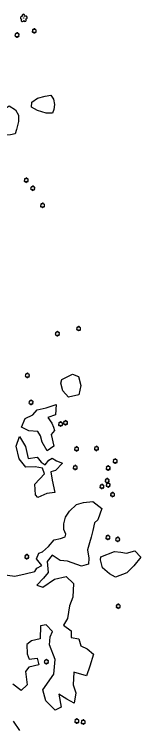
# Model space of a CAD drawing. Extents: x 3040896 to 3051146, y 687568 to 732976.
# Drawn here: x 3046798 to 3046962, y 709893 to 710818 of the extents above; entities that cross this region are included whole.
import ezdxf

# ---------------------------------------------------------------- set-up
doc = ezdxf.new("R2010")
doc.units = 0
for name, color, linetype in [('Exist Vegetation Hedge Row', 7, 'Continuous'), ('Exist Vegetation Shrub CELL', 7, 'Continuous'), ('Exist Vegetation Tree CELL', 7, 'Continuous')]:
    doc.layers.add(name, color=color, linetype=linetype)

msp = doc.modelspace()

# ---------------------------------------------------------------- linework, layer by layer
at = {"layer": 'Exist Vegetation Hedge Row'}
for points in [[(3046847.37, 710690.43), (3046839.28, 710690.4), (3046827.95, 710693.92), (3046820.06, 710698.55), (3046820.62, 710704.73), (3046828.17, 710710.04), (3046837.76, 710712.59), (3046845.26, 710714.07), (3046848.6, 710708.49), (3046850.2, 710701.84), (3046849.17, 710695.14), (3046847.37, 710690.43)], [(3046803.66, 710679.84), (3046800.79, 710669.41), (3046798.99, 710664.05), (3046793.27, 710662.36), (3046786.42, 710662.15), (3046779.1, 710666.58), (3046774.36, 710670.76), (3046766.76, 710674.05), (3046757.55, 710677.45), (3046754.86, 710681.81), (3046758.56, 710688.02), (3046764.3, 710694.31), (3046770.4, 710704.46), (3046779.17, 710705.4), (3046780.32, 710694.84), (3046778.31, 710686.77), (3046781.27, 710687.54), (3046785.09, 710695.72), (3046791.57, 710699.9), (3046799.43, 710694.75), (3046803.25, 710688.14), (3046803.66, 710679.84)], [(3046859.36, 710346.08), (3046873.18, 710353.22), (3046880.89, 710349.8), (3046884.07, 710338.44), (3046881.4, 710326.42), (3046868.13, 710323.25), (3046860.73, 710331.32), (3046858.41, 710341.48), (3046859.36, 710346.08)], [(3046850.02, 710280.36), (3046845.79, 710274.81), (3046849.09, 710259.69), (3046840.46, 710253.77), (3046833.95, 710265.1), (3046831.96, 710273.47), (3046828.31, 710278.99), (3046816.64, 710279.53), (3046807.19, 710284.59), (3046812.22, 710295.83), (3046821.79, 710300.45), (3046827.6, 710306.91), (3046839.21, 710309.31), (3046852.32, 710313.58), (3046851.19, 710300.36), (3046841.31, 710296.97), (3046846.48, 710289.58), (3046848.77, 710284.34), (3046850.02, 710280.36)], [(3046860.39, 710238.06), (3046851.2, 710228.63), (3046845.29, 710226.53), (3046846.81, 710215.8), (3046850.25, 710200.1), (3046840.19, 710198.86), (3046828.61, 710193.68), (3046825.56, 710196.98), (3046824.66, 710210.87), (3046836.89, 710224.03), (3046834.71, 710231.56), (3046824.96, 710233.02), (3046812.84, 710232.69), (3046804.45, 710243.63), (3046800.48, 710259.8), (3046804.89, 710272.22), (3046812.31, 710259.4), (3046815.98, 710244.12), (3046827.8, 710245.74), (3046832.84, 710239.26), (3046837.98, 710235.86), (3046842.64, 710241.66), (3046846.87, 710244.41), (3046852.59, 710240.98), (3046860.39, 710238.06)], [(3046834.67, 710123.39), (3046842.4, 710130.33), (3046849.48, 710138.71), (3046857.68, 710140.68), (3046863.87, 710142.48), (3046864.67, 710145.94), (3046862.03, 710152.2), (3046861.98, 710159.26), (3046864.33, 710168.08), (3046869.42, 710175.76), (3046878.38, 710184.61), (3046887.72, 710187.09), (3046899.58, 710188.49), (3046911.22, 710179.14), (3046906.13, 710164.7), (3046901.99, 710160.75), (3046899.74, 710150.67), (3046897.45, 710142.11), (3046895.23, 710134.96)], [(3046895.23, 710134.96), (3046892.64, 710125.92), (3046894.4, 710115.21), (3046894.11, 710107.35), (3046884.86, 710104.65)], [(3046619.66, 710058.04), (3046635, 710069.44), (3046645.91, 710072.09), (3046656.78, 710073.67), (3046670.67, 710078.29), (3046678.02, 710074.96), (3046689.83, 710073.2), (3046699.04, 710075.33), (3046708.95, 710075.68), (3046724.29, 710073.81), (3046735.7, 710073.81), (3046747.7, 710075.6), (3046756.93, 710086.46), (3046772.6, 710086.44), (3046776.53, 710084.82), (3046782.88, 710094.02), (3046798.73, 710091.65), (3046812.07, 710094.58), (3046824.73, 710097.81), (3046826.97, 710102.32), (3046833.65, 710105.41), (3046826.7, 710114.3), (3046829.61, 710121.34), (3046834.67, 710123.39)], [(3046910.12, 710116.9), (3046927.5, 710123.47), (3046935.69, 710122.6), (3046943.1, 710121.67), (3046954.05, 710124.5), (3046961.57, 710116.15), (3046952.7, 710105.08), (3046943.44, 710096.19), (3046928.96, 710090.54), (3046921.41, 710094.62), (3046912.34, 710102.49), (3046909.56, 710112.92), (3046910.12, 710116.9)], [(3046884.86, 710104.65), (3046866.86, 710111.29), (3046857.28, 710111.85), (3046846.83, 710118.91), (3046840.52, 710110.84), (3046841.88, 710096.48), (3046835.59, 710089.23), (3046827.32, 710080.02), (3046834.76, 710077.66), (3046849.82, 710087.68), (3046865.31, 710091.42), (3046874.61, 710082.41), (3046873.88, 710064.55), (3046869.43, 710053.34), (3046866.81, 710037.04), (3046861.74, 710028.34), (3046871.44, 710021.17), (3046871.49, 710012.44), (3046881.34, 710010.51), (3046884.19, 710001.86), (3046892.32, 709997.83), (3046900.59, 709990.76), (3046895.75, 709975.22), (3046891.42, 709962.88), (3046875.06, 709967.72), (3046874.11, 709951.19), (3046877.84, 709940.71), (3046875.49, 709927.51), (3046865.88, 709932.86), (3046855.61, 709939.13), (3046858.45, 709922.25), (3046851, 709918.63), (3046838.78, 709930.66), (3046835.13, 709944.63), (3046849.24, 709964.94), (3046850.78, 709984.05), (3046843.5, 710002.98), (3046844.53, 710013.39), (3046847.52, 710020.07), (3046839.29, 710028.84), (3046832.07, 710027.4), (3046831.54, 710010.73), (3046820.06, 710008.2), (3046814.24, 710003.24), (3046814.49, 709991.1), (3046817.39, 709984.49), (3046827.41, 709985.87), (3046829.73, 709976.98), (3046816.94, 709973.94), (3046812.65, 709968.43), (3046814.57, 709951.21), (3046806.91, 709943.78), (3046796.02, 709952.16)], [(3046796.65, 709904.09), (3046804.56, 709892.15)]]:
    msp.add_lwpolyline(points, dxfattribs=at)
at = {"layer": 'Exist Vegetation Shrub CELL'}
for p, q in [((3046801.62, 710791.48), (3046801.62, 710791.48)), ((3046823.81, 710796.84), (3046823.81, 710796.84)), ((3046813.48, 710603.8), (3046813.48, 710603.8)), ((3046821.93, 710593.33), (3046821.93, 710593.33)), ((3046834.68, 710571.25), (3046834.68, 710571.25)), ((3046881.28, 710411.79), (3046881.28, 710411.79)), ((3046853.82, 710405.19), (3046853.82, 710405.19)), ((3046814.96, 710351.27), (3046814.96, 710351.27)), ((3046819.78, 710316.37), (3046819.78, 710316.37)), ((3046864.3, 710289.96), (3046864.3, 710289.96)), ((3046857.97, 710288.43), (3046857.97, 710288.43)), ((3046878.58, 710256.27), (3046878.58, 710256.27)), ((3046904.38, 710256.72), (3046904.38, 710256.72)), ((3046928.58, 710240.4), (3046928.58, 710240.4)), ((3046876.86, 710232.13), (3046876.86, 710232.13)), ((3046919.5, 710231.41), (3046919.5, 710231.41)), ((3046918.17, 710215.18), (3046918.17, 710215.18)), ((3046911.38, 710207.61), (3046911.38, 710207.61)), ((3046919.48, 710209.56), (3046919.48, 710209.56)), ((3046925.13, 710197.14), (3046925.13, 710197.14)), ((3046919.22, 710141.74), (3046919.22, 710141.74)), ((3046931.8, 710139.26), (3046931.8, 710139.26)), ((3046814.23, 710116.78), (3046814.23, 710116.78)), ((3046932.46, 710052.72), (3046932.46, 710052.72)), ((3046839.58, 709980.93), (3046839.58, 709980.93)), ((3046879, 709904.18), (3046879, 709904.18)), ((3046887.3, 709902.99), (3046887.3, 709902.99))]:
    msp.add_line(p, q, dxfattribs=at)
for centre, radius, start, end in [((3046822.33, 710797.97), 0.968, 35.89076, 245.42165), ((3046824.04, 710798.88), 0.99, 334.83907, 200.47174), ((3046825.48, 710797.71), 0.929, 284.45672, 126.08612), ((3046799.82, 710790.78), 0.955, 95.10992, 327.95341), ((3046800.14, 710792.61), 0.968, 35.89076, 245.42165), ((3046801.49, 710789.8), 0.984, 151.27966, 21.38702), ((3046801.85, 710793.52), 0.99, 334.83907, 200.47174), ((3046803.26, 710790.55), 0.937, 204.99133, 73.46012), ((3046803.29, 710792.35), 0.929, 284.45672, 126.08612), ((3046822.01, 710796.14), 0.955, 95.10992, 327.95341), ((3046823.68, 710795.16), 0.984, 151.27966, 21.38702), ((3046825.45, 710795.91), 0.937, 204.99133, 73.46012), ((3046811.68, 710603.09), 0.955, 95.10992, 327.95341), ((3046812, 710604.92), 0.968, 35.89076, 245.42165), ((3046813.71, 710605.84), 0.99, 334.83907, 200.47174), ((3046815.12, 710602.87), 0.937, 204.99133, 73.46012), ((3046815.16, 710604.66), 0.929, 284.45672, 126.08612), ((3046813.36, 710602.11), 0.984, 151.27966, 21.38702), ((3046820.45, 710594.46), 0.968, 35.89076, 245.42165), ((3046822.16, 710595.37), 0.99, 334.83907, 200.47174), ((3046823.6, 710594.2), 0.929, 284.45672, 126.08612), ((3046820.13, 710592.63), 0.955, 95.10992, 327.95341), ((3046821.8, 710591.65), 0.984, 151.27966, 21.38702), ((3046823.57, 710592.4), 0.937, 204.99133, 73.46012), ((3046832.88, 710570.55), 0.955, 95.10992, 327.95341), ((3046833.2, 710572.38), 0.968, 35.89076, 245.42165), ((3046834.55, 710569.57), 0.984, 151.27966, 21.38702), ((3046834.91, 710573.29), 0.99, 334.83907, 200.47174), ((3046836.31, 710570.32), 0.937, 204.99133, 73.46012), ((3046836.35, 710572.12), 0.929, 284.45672, 126.08612), ((3046879.48, 710411.09), 0.955, 95.10992, 327.95341), ((3046879.8, 710412.92), 0.968, 35.89076, 245.42165), ((3046881.15, 710410.11), 0.984, 151.27966, 21.38702), ((3046881.51, 710413.83), 0.99, 334.83907, 200.47174), ((3046882.92, 710410.86), 0.937, 204.99133, 73.46012), ((3046882.95, 710412.66), 0.929, 284.45672, 126.08612), ((3046852.02, 710404.49), 0.955, 95.10992, 327.95341), ((3046852.34, 710406.32), 0.968, 35.89076, 245.42165), ((3046853.69, 710403.51), 0.984, 151.27966, 21.38702), ((3046854.05, 710407.23), 0.99, 334.83907, 200.47174), ((3046855.46, 710404.26), 0.937, 204.99133, 73.46012), ((3046855.49, 710406.06), 0.929, 284.45672, 126.08612), ((3046815.18, 710353.31), 0.99, 334.83907, 200.47174), ((3046813.16, 710350.56), 0.955, 95.10992, 327.95341), ((3046813.47, 710352.39), 0.968, 35.89076, 245.42165), ((3046814.83, 710349.58), 0.984, 151.27966, 21.38702), ((3046816.59, 710350.34), 0.937, 204.99133, 73.46012), ((3046816.63, 710352.14), 0.929, 284.45672, 126.08612), ((3046818.3, 710317.5), 0.968, 35.89076, 245.42165), ((3046820.01, 710318.41), 0.99, 334.83907, 200.47174), ((3046821.46, 710317.24), 0.929, 284.45672, 126.08612), ((3046817.98, 710315.67), 0.955, 95.10992, 327.95341), ((3046819.65, 710314.69), 0.984, 151.27966, 21.38702), ((3046821.42, 710315.44), 0.937, 204.99133, 73.46012), ((3046856.48, 710289.56), 0.968, 35.89076, 245.42165), ((3046858.19, 710290.47), 0.99, 334.83907, 200.47174), ((3046859.64, 710289.3), 0.929, 284.45672, 126.08612), ((3046862.5, 710289.25), 0.955, 95.10992, 327.95341), ((3046862.82, 710291.08), 0.968, 35.89076, 245.42165), ((3046864.53, 710292), 0.99, 334.83907, 200.47174), ((3046865.94, 710289.03), 0.937, 204.99133, 73.46012), ((3046865.97, 710290.82), 0.929, 284.45672, 126.08612), ((3046856.17, 710287.73), 0.955, 95.10992, 327.95341), ((3046857.84, 710286.75), 0.984, 151.27966, 21.38702), ((3046859.6, 710287.5), 0.937, 204.99133, 73.46012), ((3046864.17, 710288.27), 0.984, 151.27966, 21.38702), ((3046876.78, 710255.57), 0.955, 95.10992, 327.95341), ((3046877.1, 710257.4), 0.968, 35.89076, 245.42165), ((3046878.46, 710254.59), 0.984, 151.27966, 21.38702), ((3046878.81, 710258.31), 0.99, 334.83907, 200.47174), ((3046880.22, 710255.34), 0.937, 204.99133, 73.46012), ((3046880.26, 710257.14), 0.929, 284.45672, 126.08612), ((3046902.58, 710256.02), 0.955, 95.10992, 327.95341), ((3046902.9, 710257.85), 0.968, 35.89076, 245.42165), ((3046904.25, 710255.04), 0.984, 151.27966, 21.38702), ((3046904.61, 710258.76), 0.99, 334.83907, 200.47174), ((3046906.02, 710255.79), 0.937, 204.99133, 73.46012), ((3046906.05, 710257.59), 0.929, 284.45672, 126.08612), ((3046928.81, 710242.44), 0.99, 334.83907, 200.47174), ((3046875.37, 710233.25), 0.968, 35.89076, 245.42165), ((3046877.09, 710234.17), 0.99, 334.83907, 200.47174), ((3046878.53, 710233), 0.929, 284.45672, 126.08612), ((3046919.73, 710233.45), 0.99, 334.83907, 200.47174), ((3046926.78, 710239.7), 0.955, 95.10992, 327.95341), ((3046927.09, 710241.53), 0.968, 35.89076, 245.42165), ((3046928.45, 710238.72), 0.984, 151.27966, 21.38702), ((3046930.21, 710239.47), 0.937, 204.99133, 73.46012), ((3046930.25, 710241.27), 0.929, 284.45672, 126.08612), ((3046875.06, 710231.42), 0.955, 95.10992, 327.95341), ((3046876.73, 710230.44), 0.984, 151.27966, 21.38702), ((3046878.49, 710231.2), 0.937, 204.99133, 73.46012), ((3046917.7, 710230.71), 0.955, 95.10992, 327.95341), ((3046918.02, 710232.54), 0.968, 35.89076, 245.42165), ((3046919.37, 710229.73), 0.984, 151.27966, 21.38702), ((3046921.14, 710230.48), 0.937, 204.99133, 73.46012), ((3046921.18, 710232.28), 0.929, 284.45672, 126.08612), ((3046916.37, 710214.48), 0.955, 95.10992, 327.95341), ((3046916.69, 710216.31), 0.968, 35.89076, 245.42165), ((3046918.4, 710217.22), 0.99, 334.83907, 200.47174), ((3046919.81, 710214.25), 0.937, 204.99133, 73.46012), ((3046919.84, 710216.05), 0.929, 284.45672, 126.08612), ((3046909.58, 710206.91), 0.955, 95.10992, 327.95341), ((3046909.9, 710208.74), 0.968, 35.89076, 245.42165), ((3046911.25, 710205.93), 0.984, 151.27966, 21.38702), ((3046911.61, 710209.65), 0.99, 334.83907, 200.47174), ((3046913.02, 710206.68), 0.937, 204.99133, 73.46012), ((3046913.05, 710208.48), 0.929, 284.45672, 126.08612), ((3046917.68, 710208.86), 0.955, 95.10992, 327.95341), ((3046918, 710210.69), 0.968, 35.89076, 245.42165), ((3046918.04, 710213.5), 0.984, 151.27966, 21.38702), ((3046919.35, 710207.88), 0.984, 151.27966, 21.38702), ((3046919.71, 710211.6), 0.99, 334.83907, 200.47174), ((3046921.12, 710208.63), 0.937, 204.99133, 73.46012), ((3046921.15, 710210.43), 0.929, 284.45672, 126.08612), ((3046923.33, 710196.44), 0.955, 95.10992, 327.95341), ((3046923.65, 710198.27), 0.968, 35.89076, 245.42165), ((3046925.36, 710199.18), 0.99, 334.83907, 200.47174), ((3046926.77, 710196.21), 0.937, 204.99133, 73.46012), ((3046926.81, 710198.01), 0.929, 284.45672, 126.08612), ((3046925.01, 710195.46), 0.984, 151.27966, 21.38702), ((3046917.42, 710141.03), 0.955, 95.10992, 327.95341), ((3046917.74, 710142.86), 0.968, 35.89076, 245.42165), ((3046919.45, 710143.78), 0.99, 334.83907, 200.47174), ((3046920.86, 710140.81), 0.937, 204.99133, 73.46012), ((3046920.89, 710142.61), 0.929, 284.45672, 126.08612), ((3046930.32, 710140.39), 0.968, 35.89076, 245.42165), ((3046932.03, 710141.3), 0.99, 334.83907, 200.47174), ((3046919.09, 710140.05), 0.984, 151.27966, 21.38702), ((3046930, 710138.56), 0.955, 95.10992, 327.95341), ((3046931.67, 710137.58), 0.984, 151.27966, 21.38702), ((3046933.44, 710138.33), 0.937, 204.99133, 73.46012), ((3046933.47, 710140.13), 0.929, 284.45672, 126.08612), ((3046812.43, 710116.07), 0.955, 95.10992, 327.95341), ((3046812.74, 710117.9), 0.968, 35.89076, 245.42165), ((3046814.1, 710115.09), 0.984, 151.27966, 21.38702), ((3046814.46, 710118.82), 0.99, 334.83907, 200.47174), ((3046815.86, 710115.85), 0.937, 204.99133, 73.46012), ((3046815.9, 710117.64), 0.929, 284.45672, 126.08612), ((3046930.66, 710052.01), 0.955, 95.10992, 327.95341), ((3046930.98, 710053.84), 0.968, 35.89076, 245.42165), ((3046932.33, 710051.03), 0.984, 151.27966, 21.38702), ((3046932.69, 710054.76), 0.99, 334.83907, 200.47174), ((3046934.1, 710051.79), 0.937, 204.99133, 73.46012), ((3046934.13, 710053.58), 0.929, 284.45672, 126.08612), ((3046839.81, 709982.97), 0.99, 334.83907, 200.47174), ((3046837.78, 709980.22), 0.955, 95.10992, 327.95341), ((3046838.09, 709982.05), 0.968, 35.89076, 245.42165), ((3046839.45, 709979.24), 0.984, 151.27966, 21.38702), ((3046841.21, 709980), 0.937, 204.99133, 73.46012), ((3046841.25, 709981.8), 0.929, 284.45672, 126.08612), ((3046877.2, 709903.47), 0.955, 95.10992, 327.95341), ((3046877.51, 709905.3), 0.968, 35.89076, 245.42165), ((3046878.87, 709902.49), 0.984, 151.27966, 21.38702), ((3046879.22, 709906.22), 0.99, 334.83907, 200.47174), ((3046880.63, 709903.25), 0.937, 204.99133, 73.46012), ((3046880.67, 709905.05), 0.929, 284.45672, 126.08612), ((3046885.5, 709902.29), 0.955, 95.10992, 327.95341), ((3046885.81, 709904.12), 0.968, 35.89076, 245.42165), ((3046887.17, 709901.31), 0.984, 151.27966, 21.38702), ((3046887.52, 709905.03), 0.99, 334.83907, 200.47174), ((3046888.93, 709902.06), 0.937, 204.99133, 73.46012), ((3046888.97, 709903.86), 0.929, 284.45672, 126.08612)]:
    msp.add_arc(centre, radius, start, end, dxfattribs=at)
at = {"layer": 'Exist Vegetation Tree CELL'}
msp.add_line((3046810.2, 710813.72), (3046810.2, 710813.72), dxfattribs=at)
msp.add_circle((3046810.2, 710813.72), 0.326, dxfattribs=at)
for centre, radius, start, end in [((3046809.81, 710816.59), 1.86, 330.16508, 219.71335), ((3046807.59, 710813.88), 1.73, 62.66361, 279.3457), ((3046808.49, 710810.6), 1.69, 111.56708, 6.23104), ((3046811.87, 710810.82), 1.7, 181.28216, 74.55999), ((3046812.75, 710814.31), 1.9, 257.1011, 134.19993)]:
    msp.add_arc(centre, radius, start, end, dxfattribs=at)

doc.saveas('drawing.dxf')
